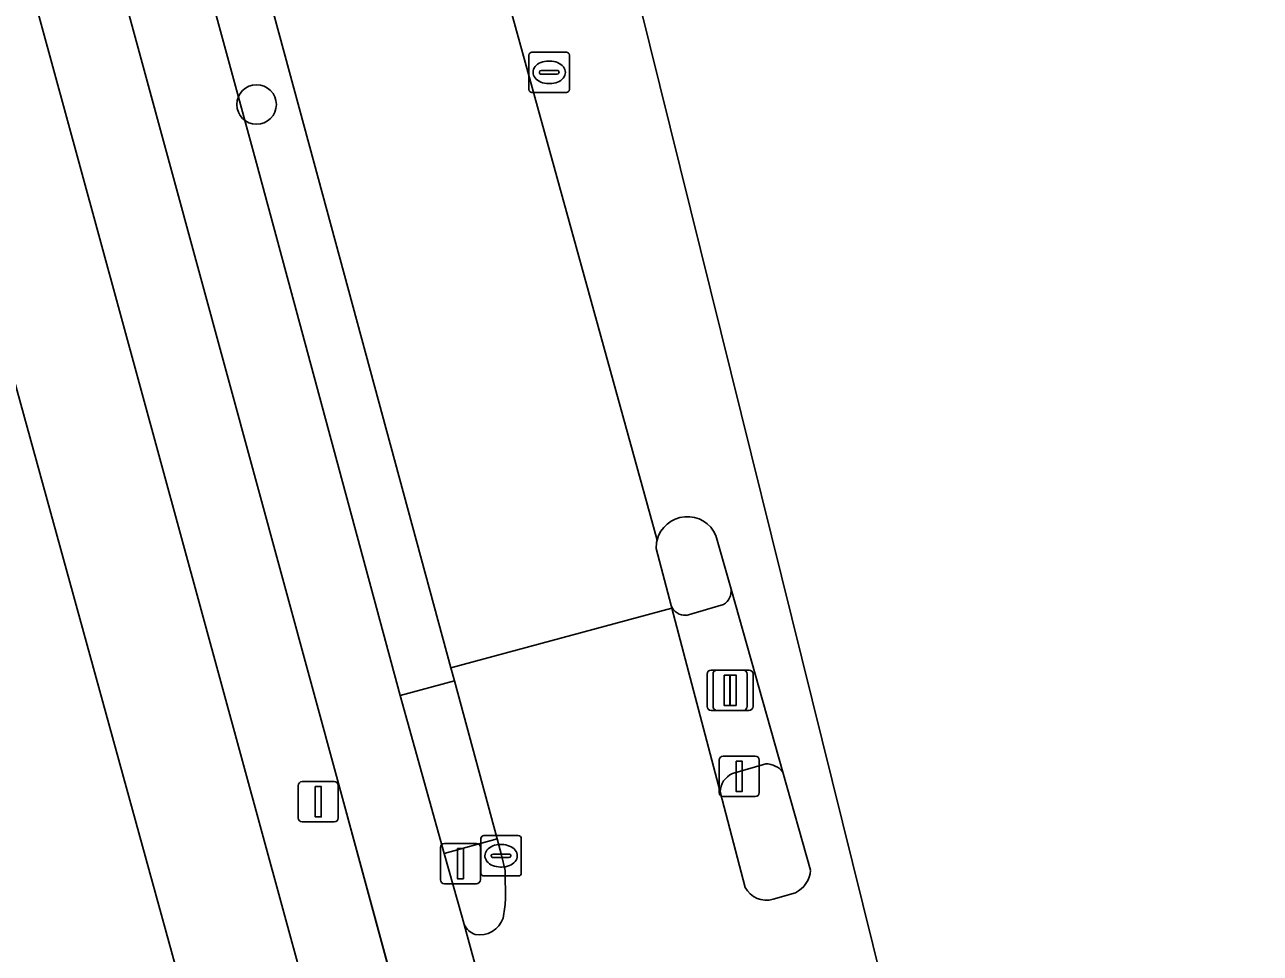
# Model space of a CAD drawing. Extents: x 162250 to 162661, y 380743 to 381606.
# Drawn here: x 162517.14 to 162547.69, y 381230.45 to 381253.43 of the extents above; entities that cross this region are included whole.
import ezdxf

# ---------------------------------------------------------------- set-up
doc = ezdxf.new("R2010")
doc.units = 0
for name, color, linetype in [('IMGEO_Berm_open', 7, 'Continuous'), ('IMGEO_Boom', 7, 'Continuous'), ('IMGEO_Drukknoppaal', 7, 'Continuous'), ('IMGEO_Erf', 7, 'Continuous'), ('IMGEO_Fietspad_gesloten', 7, 'Continuous'), ('IMGEO_Kolk', 7, 'Continuous'), ('IMGEO_Lichtmast', 7, 'Continuous'), ('IMGEO_Pand', 7, 'Continuous'), ('IMGEO_Rijbaan_regionaal_gesloten', 7, 'Continuous'), ('IMGEO_Rioolput', 7, 'Continuous'), ('IMGEO_Verkeerseiland_gesloten', 7, 'Continuous'), ('IMGEO_Verkeerseiland_open', 7, 'Continuous'), ('IMGEO_Verkeersregelinstallatiepaal', 7, 'Continuous'), ('IMGEO_Voetpad_open', 7, 'Continuous')]:
    doc.layers.add(name, color=color, linetype=linetype)

msp = doc.modelspace()

# ---------------------------------------------------------------- linework, layer by layer
at = {"layer": 'IMGEO_Berm_open'}
msp.add_lwpolyline([(162521.274, 381261.098), (162520.211, 381264.928), (162518.91, 381264.556), (162522.875, 381250), (162526.425, 381236.831), (162527.766, 381237.194), (162527.679, 381237.515), (162524.3, 381250), (162523.051, 381254.606)], close=True, dxfattribs=at)
at = {"layer": 'IMGEO_Boom'}
msp.add_circle((162522.876, 381251.454), 0.489, dxfattribs=at)
at = {"layer": 'IMGEO_Drukknoppaal'}
for p, q in [((162523.904, 381233.803), (162523.904, 381234.603)), ((162523.904, 381234.603), (162523.904, 381233.803)), ((162524.004, 381234.703), (162524.794, 381234.703)), ((162524.794, 381234.703), (162524.004, 381234.703)), ((162524.894, 381234.603), (162524.894, 381233.803)), ((162524.894, 381233.803), (162524.894, 381234.603)), ((162524.794, 381233.703), (162524.004, 381233.703)), ((162524.004, 381233.703), (162524.794, 381233.703))]:
    msp.add_line(p, q, dxfattribs=at)
msp.add_lwpolyline([(162524.324, 381234.578), (162524.474, 381234.578), (162524.474, 381233.828), (162524.324, 381233.828), (162524.324, 381234.578)], dxfattribs=at)
for centre, start, end in [((162524.004, 381234.603), 90, 180), ((162524.004, 381234.603), 90, 180), ((162524.794, 381234.603), 0, 90), ((162524.794, 381234.603), 360, 90), ((162524.004, 381233.803), 180, 270), ((162524.004, 381233.803), 180, 270), ((162524.794, 381233.803), 270, 0), ((162524.794, 381233.803), 270, 0)]:
    msp.add_arc(centre, 0.1, start, end, dxfattribs=at)
at = {"layer": 'IMGEO_Erf'}
for points in [[(162507.951, 381220.355), (162522.802, 381224.442), (162524.524, 381227.905), (162518.487, 381250), (162508.435, 381286.785)], [(162515.403, 381250), (162521.602, 381227.476), (162511, 381224.549)]]:
    msp.add_lwpolyline(points, dxfattribs=at)
at = {"layer": 'IMGEO_Fietspad_gesloten'}
for points in [[(162528.007, 381231.163), (162527.958, 381231.344), (162527.514, 381232.924), (162526.425, 381236.831), (162522.875, 381250), (162518.91, 381264.556), (162513.626, 381283.954), (162510.759, 381294.479)], [(162508.721, 381294.058), (162520.721, 381250), (162524.95, 381234.475), (162526.439, 381228.987), (162532.158, 381208.274), (162537.019, 381190.487), (162538.98, 381183.33), (162547.107, 381153.663), (162547.143, 381153.533), (162549.695, 381144.216), (162549.852, 381143.643), (162552.836, 381132.744), (162558.72, 381111.249), (162561.27, 381101.934), (162571.085, 381066.091), (162575.392, 381050.363), (162582.804, 381023.355), (162585.413, 381013.87), (162586.64, 381009.407), (162588.336, 381003.241), (162600.985, 380956.955), (162611.456, 380918.623), (162619.54, 380889.111), (162626.231, 380864.638)], [(162534.863, 381206.056), (162528.007, 381231.163)]]:
    msp.add_lwpolyline(points, dxfattribs=at)
at = {"layer": 'IMGEO_Kolk'}
for p, q in [((162528.494, 381233.367), (162529.346, 381233.367)), ((162528.419, 381232.441), (162528.419, 381233.293)), ((162528.907, 381233.147), (162528.932, 381233.147)), ((162529.42, 381233.293), (162529.42, 381232.441)), ((162528.678, 381232.861), (162528.678, 381232.873)), ((162529.116, 381232.824), (162528.718, 381232.824)), ((162528.721, 381232.91), (162529.119, 381232.91)), ((162529.162, 381232.873), (162529.162, 381232.861)), ((162528.93, 381232.587), (162528.905, 381232.587)), ((162529.346, 381232.367), (162528.494, 381232.367))]:
    msp.add_line(p, q, dxfattribs=at)
for points in [[(162528.494, 381233.367), (162529.346, 381233.367)], [(162528.419, 381232.441), (162528.419, 381233.293)], [(162529.42, 381233.293), (162529.42, 381232.441)], [(162529.346, 381232.367), (162528.494, 381232.367)]]:
    msp.add_lwpolyline(points, dxfattribs=at)
for centre, radius, start, end in [((162528.496, 381233.291), 0.0765, 91.552, 178.448), ((162528.496, 381233.291), 0.0765, 91.552, 178.448), ((162529.344, 381233.291), 0.0765, 1.552, 88.448), ((162529.344, 381233.291), 0.0765, 1.552, 88.448), ((162528.718, 381232.87), 0.0403, 85.8775, 175.7526), ((162528.715, 381232.86), 0.0366, 178.938, 274.7102), ((162529.119, 381232.867), 0.043, 264.8664, 352.4533), ((162529.123, 381232.872), 0.0386, 1.7309, 96.639), ((162528.496, 381232.443), 0.0765, 181.552, 268.448), ((162528.496, 381232.443), 0.0765, 181.552, 268.448), ((162529.344, 381232.443), 0.0765, 271.552, 358.448), ((162529.344, 381232.443), 0.0765, 271.552, 358.448)]:
    msp.add_arc(centre, radius, start, end, dxfattribs=at)
for centre, major_axis, ratio, start_param, end_param in [((162528.906, 381232.867), (-0.387, 0.002), 0.722429, 4.712389, 7.853982), ((162528.931, 381232.867), (-0.39, 0.002), 0.717154, 1.570796, 4.712389)]:
    msp.add_ellipse(centre, major_axis=major_axis, ratio=ratio, start_param=start_param, end_param=end_param, dxfattribs=at)
at = {"layer": 'IMGEO_Lichtmast'}
for p, q in [((162534.159, 381236.562), (162534.159, 381237.362)), ((162534.159, 381237.362), (162534.159, 381236.562)), ((162534.259, 381237.462), (162535.049, 381237.462)), ((162535.049, 381237.462), (162534.259, 381237.462)), ((162535.149, 381237.362), (162535.149, 381236.562)), ((162535.149, 381236.562), (162535.149, 381237.362)), ((162535.049, 381236.462), (162534.259, 381236.462)), ((162534.259, 381236.462), (162535.049, 381236.462))]:
    msp.add_line(p, q, dxfattribs=at)
msp.add_lwpolyline([(162534.579, 381237.337), (162534.729, 381237.337), (162534.729, 381236.587), (162534.579, 381236.587), (162534.579, 381237.337)], dxfattribs=at)
for centre, start, end in [((162534.259, 381237.362), 90, 180), ((162534.259, 381237.362), 90, 180), ((162535.049, 381237.362), 0, 90), ((162535.049, 381237.362), 360, 90), ((162534.259, 381236.562), 180, 270), ((162534.259, 381236.562), 180, 270), ((162535.049, 381236.562), 270, 0), ((162535.049, 381236.562), 270, 0)]:
    msp.add_arc(centre, 0.1, start, end, dxfattribs=at)
at = {"layer": 'IMGEO_Pand'}
msp.add_lwpolyline([(162511, 381224.549), (162521.602, 381227.476), (162515.403, 381250)], dxfattribs=at)
at = {"layer": 'IMGEO_Rijbaan_regionaal_gesloten'}
for points in [[(162545.39, 381202.947), (162541.62, 381216.506), (162529.09, 381267.097), (162526.533, 381277.419), (162506.293, 381346.192), (162501.803, 381357.869), (162495.049, 381375.437), (162487.336, 381390.854), (162486.734, 381390.552), (162488.723, 381386.618), (162489.098, 381385.884)], [(162500, 381342.319), (162500.246, 381341.518), (162501.069, 381338.774), (162503.974, 381329.255), (162508.191, 381315.403), (162512.226, 381301.436), (162513.657, 381296.132), (162513.284, 381296.034), (162514.943, 381284.378), (162516.615, 381278.309), (162520.211, 381264.928), (162521.274, 381261.098), (162523.051, 381254.606), (162524.3, 381250), (162527.679, 381237.515), (162533.139, 381238.993), (162533.122, 381239.059), (162532.753, 381240.466)], [(162532.776, 381240.671), (162527.034, 381261.5), (162517.08, 381297.439), (162508.319, 381327.597), (162504.261, 381340.866)], [(162504.261, 381340.866), (162508.319, 381327.597), (162517.08, 381297.439), (162527.034, 381261.5), (162532.776, 381240.671)], [(162534.232, 381240.792), (162534.606, 381239.466), (162535.885, 381234.935), (162536.57, 381232.507)], [(162534.951, 381232.086), (162534.332, 381234.446), (162533.139, 381238.993), (162527.679, 381237.515), (162527.766, 381237.194), (162528.822, 381233.289), (162528.933, 381232.88), (162529.024, 381232.503), (162529.028, 381231.77)], [(162536.196, 381231.951), (162535.647, 381231.79)], [(162528.007, 381231.163), (162534.863, 381206.056)]]:
    msp.add_lwpolyline(points, dxfattribs=at)
for centre, radius, start, end in [((162533.525, 381240.484), 0.772, 23.5448, 165.9564), ((162533.573, 381240.478), 0.82, 166.3697, 180.8273), ((162535.892, 381232.559), 0.68, 296.5701, 355.5755), ((162535.481, 381232.365), 0.599, 207.7794, 286.1418), ((162526.518, 381231.878), 2.512, 347.3162, 357.5453), ((162528.386, 381231.523), 0.615, 260.0323, 341.3556), ((162528.453, 381231.383), 0.497, 206.2768, 249.6792)]:
    msp.add_arc(centre, radius, start, end, dxfattribs=at)
at = {"layer": 'IMGEO_Rioolput'}
for p, q in [((162529.609, 381251.823), (162529.609, 381252.675)), ((162529.684, 381252.749), (162530.536, 381252.749)), ((162530.61, 381252.675), (162530.61, 381251.823)), ((162529.911, 381252.292), (162530.309, 381252.292)), ((162530.097, 381252.529), (162530.122, 381252.529)), ((162529.868, 381252.243), (162529.868, 381252.255)), ((162530.306, 381252.206), (162529.908, 381252.206)), ((162530.12, 381251.969), (162530.095, 381251.969)), ((162530.352, 381252.255), (162530.352, 381252.243)), ((162530.536, 381251.749), (162529.684, 381251.749))]:
    msp.add_line(p, q, dxfattribs=at)
for points in [[(162529.609, 381251.823), (162529.609, 381252.675)], [(162529.684, 381252.749), (162530.536, 381252.749)], [(162530.61, 381252.675), (162530.61, 381251.823)], [(162530.536, 381251.749), (162529.684, 381251.749)]]:
    msp.add_lwpolyline(points, dxfattribs=at)
for centre, radius, start, end in [((162529.686, 381252.673), 0.0765, 91.552, 178.448), ((162529.686, 381252.673), 0.0765, 91.552, 178.448), ((162530.534, 381252.673), 0.0765, 1.552, 88.448), ((162530.534, 381252.673), 0.0765, 1.552, 88.448), ((162529.908, 381252.252), 0.0403, 85.8775, 175.7526), ((162530.313, 381252.254), 0.0386, 1.7309, 96.639), ((162529.905, 381252.242), 0.0366, 178.938, 274.7102), ((162530.309, 381252.249), 0.043, 264.8664, 352.4533), ((162529.686, 381251.825), 0.0765, 181.552, 268.448), ((162529.686, 381251.825), 0.0765, 181.552, 268.448), ((162530.534, 381251.825), 0.0765, 271.552, 358.448), ((162530.534, 381251.825), 0.0765, 271.552, 358.448)]:
    msp.add_arc(centre, radius, start, end, dxfattribs=at)
for centre, major_axis, ratio, start_param, end_param in [((162530.096, 381252.249), (-0.387, 0.002), 0.722429, 4.712389, 7.853982), ((162530.121, 381252.249), (-0.39, 0.002), 0.717154, 1.570796, 4.712389)]:
    msp.add_ellipse(centre, major_axis=major_axis, ratio=ratio, start_param=start_param, end_param=end_param, dxfattribs=at)
at = {"layer": 'IMGEO_Verkeerseiland_gesloten'}
for points in [[(162529.024, 381232.503), (162528.933, 381232.88), (162528.822, 381233.289), (162527.514, 381232.924), (162527.958, 381231.344), (162528.007, 381231.163)], [(162529.028, 381231.77), (162529.024, 381232.503)]]:
    msp.add_lwpolyline(points, dxfattribs=at)
for centre, radius, start, end in [((162526.518, 381231.878), 2.512, 347.3162, 357.5453), ((162528.386, 381231.523), 0.615, 260.0323, 341.3556), ((162528.453, 381231.383), 0.497, 206.2768, 249.6792)]:
    msp.add_arc(centre, radius, start, end, dxfattribs=at)
at = {"layer": 'IMGEO_Verkeerseiland_open'}
for points in [[(162534.606, 381239.466), (162534.232, 381240.792)], [(162532.753, 381240.466), (162533.122, 381239.059)], [(162533.497, 381238.815), (162534.417, 381239.086)], [(162535.466, 381235.142), (162534.638, 381234.902)], [(162536.57, 381232.507), (162535.885, 381234.935)], [(162534.332, 381234.446), (162534.951, 381232.086)], [(162535.647, 381231.79), (162536.196, 381231.951)]]:
    msp.add_lwpolyline(points, dxfattribs=at)
for centre, radius, start, end in [((162533.525, 381240.484), 0.772, 23.5448, 165.9564), ((162533.573, 381240.478), 0.82, 166.3697, 180.8273), ((162534.217, 381239.423), 0.392, 300.755, 6.3564), ((162533.472, 381239.187), 0.372, 200.0404, 273.8582), ((162534.861, 381234.422), 0.529, 114.8741, 177.3985), ((162535.464, 381234.611), 0.531, 37.5846, 89.8336), ((162535.892, 381232.559), 0.68, 296.5701, 355.5755), ((162535.481, 381232.365), 0.599, 207.7794, 286.1418)]:
    msp.add_arc(centre, radius, start, end, dxfattribs=at)
at = {"layer": 'IMGEO_Verkeersregelinstallatiepaal'}
for p, q in [((162534.013, 381236.562), (162534.013, 381237.362)), ((162534.013, 381237.362), (162534.013, 381236.562)), ((162534.113, 381237.462), (162534.903, 381237.462)), ((162534.903, 381237.462), (162534.113, 381237.462)), ((162535.003, 381237.362), (162535.003, 381236.562)), ((162535.003, 381236.562), (162535.003, 381237.362)), ((162534.903, 381236.462), (162534.113, 381236.462)), ((162534.113, 381236.462), (162534.903, 381236.462)), ((162534.311, 381234.432), (162534.311, 381235.232)), ((162534.311, 381235.232), (162534.311, 381234.432)), ((162534.411, 381235.332), (162535.201, 381235.332)), ((162535.201, 381235.332), (162534.411, 381235.332)), ((162535.301, 381235.232), (162535.301, 381234.432)), ((162535.301, 381234.432), (162535.301, 381235.232)), ((162535.201, 381234.332), (162534.411, 381234.332)), ((162534.411, 381234.332), (162535.201, 381234.332)), ((162527.419, 381232.274), (162527.419, 381233.074)), ((162527.419, 381233.074), (162527.419, 381232.274)), ((162527.519, 381233.174), (162528.309, 381233.174)), ((162528.309, 381233.174), (162527.519, 381233.174)), ((162528.409, 381233.074), (162528.409, 381232.274)), ((162528.409, 381232.274), (162528.409, 381233.074)), ((162528.309, 381232.174), (162527.519, 381232.174)), ((162527.519, 381232.174), (162528.309, 381232.174))]:
    msp.add_line(p, q, dxfattribs=at)
for points in [[(162534.433, 381237.337), (162534.583, 381237.337), (162534.583, 381236.587), (162534.433, 381236.587), (162534.433, 381237.337)], [(162534.731, 381235.207), (162534.881, 381235.207), (162534.881, 381234.457), (162534.731, 381234.457), (162534.731, 381235.207)], [(162527.839, 381233.049), (162527.989, 381233.049), (162527.989, 381232.299), (162527.839, 381232.299), (162527.839, 381233.049)]]:
    msp.add_lwpolyline(points, dxfattribs=at)
for centre, start, end in [((162534.113, 381237.362), 90, 180), ((162534.113, 381237.362), 90, 180), ((162534.903, 381237.362), 0, 90), ((162534.903, 381237.362), 360, 90), ((162534.113, 381236.562), 180, 270), ((162534.113, 381236.562), 180, 270), ((162534.903, 381236.562), 270, 0), ((162534.903, 381236.562), 270, 0), ((162534.411, 381235.232), 90, 180), ((162534.411, 381235.232), 90, 180), ((162535.201, 381235.232), 0, 90), ((162535.201, 381235.232), 360, 90), ((162534.411, 381234.432), 180, 270), ((162534.411, 381234.432), 180, 270), ((162535.201, 381234.432), 270, 0), ((162535.201, 381234.432), 270, 0), ((162527.519, 381233.074), 90, 180), ((162527.519, 381233.074), 90, 180), ((162528.309, 381233.074), 0, 90), ((162528.309, 381233.074), 360, 90), ((162527.519, 381232.274), 180, 270), ((162527.519, 381232.274), 180, 270), ((162528.309, 381232.274), 270, 0), ((162528.309, 381232.274), 270, 0)]:
    msp.add_arc(centre, 0.1, start, end, dxfattribs=at)
at = {"layer": 'IMGEO_Voetpad_open'}
for points in [[(162481.234, 381376.537), (162476.5, 381385.918), (162474.869, 381385.175), (162476.356, 381381.26), (162478.086, 381377.658), (162480.129, 381374.422), (162483.417, 381366.917), (162486.919, 381358.092), (162489.061, 381351.971), (162492.918, 381339.992), (162497.897, 381323.608), (162498.214, 381322.565), (162500, 381316.686), (162506.588, 381293.519), (162506.259, 381292.875), (162507.91, 381287.102), (162508.435, 381286.785), (162518.487, 381250), (162524.524, 381227.905), (162525.453, 381223.65)], [(162526.439, 381228.987), (162524.95, 381234.475), (162520.721, 381250), (162508.721, 381294.058)], [(162535.885, 381234.935), (162534.606, 381239.466)], [(162533.122, 381239.059), (162533.139, 381238.993), (162534.332, 381234.446)], [(162534.417, 381239.086), (162533.497, 381238.815)], [(162534.638, 381234.902), (162535.466, 381235.142)]]:
    msp.add_lwpolyline(points, dxfattribs=at)
msp.add_lwpolyline([(162527.766, 381237.194), (162526.425, 381236.831), (162527.514, 381232.924), (162528.822, 381233.289)], close=True, dxfattribs=at)
for centre, radius, start, end in [((162534.217, 381239.423), 0.392, 300.755, 6.3564), ((162533.472, 381239.187), 0.372, 200.0404, 273.8582), ((162534.861, 381234.422), 0.529, 114.8741, 177.3985), ((162535.464, 381234.611), 0.531, 37.5846, 89.8336)]:
    msp.add_arc(centre, radius, start, end, dxfattribs=at)

doc.saveas('drawing.dxf')
